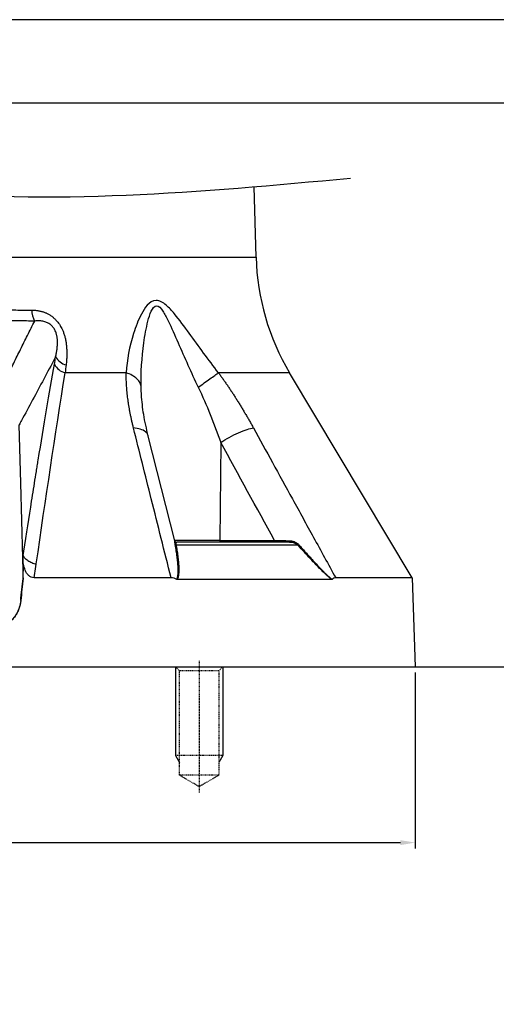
# Model space of a CAD drawing. Header units: millimetres. Extents: x 0 to 4378, y 0 to 2376.
# Tile 569 of 656: x 4019 to 4100, y 254 to 420. Entities that reach past the tile are written whole.
import ezdxf
from ezdxf.enums import TextEntityAlignment as Align

# ---------------------------------------------------------------- set-up
doc = ezdxf.new("R2010")
doc.units = ezdxf.units.MM
doc.header["$LTSCALE"] = 0.2
doc.linetypes.add('CENTER2', pattern=[1.125, 0.75, -0.125, 0.125, -0.125])
doc.linetypes.add('HIDDEN', pattern=[0.375, 0.25, -0.125])
for name, color, linetype in [('01_Object Line', 4, 'Continuous'), ('02_Center Line', 1, 'CENTER2'), ('03_Hidden Line', 2, 'HIDDEN'), ('05_Section Line', 3, 'Continuous'), ('12_Before Rev.Num.', 5, 'Continuous')]:
    doc.layers.add(name, color=color, linetype=linetype)
doc.styles.add('Rainbow-4.0 Style', font='malgunsl.ttf')
doc.dimstyles.new('Rainbow-4.0 Style', dxfattribs={"dimtxt": 3.5, "dimasz": 2.5, "dimexe": 1, "dimexo": 1, "dimgap": 1, "dimtad": 1, "dimdsep": 46, "dimtxsty": 'Rainbow-4.0 Style', "dimcen": 0, "dimclrd": 251, "dimclre": 251, "dimclrt": 7, "dimazin": 3, "dimtp": 0.1, "dimtm": 0.1, "dimtfac": 0.61, "dimtmove": 0, "dimatfit": 3, "dimfxl": 1, "dimlwd": -1, "dimlwe": -1, "dimarcsym": 1})

# ---------------------------------------------------------------- blocks, each defined once
blk = doc.blocks.new('13211 Blk$A39N2-6W2401P')
at = {"linetype": 'Continuous', "lineweight": 25}
for p, q in [((59.6, 71.01), (59.29, 82.91)), ((-59.6, 71.01), (59.6, 71.01)), ((85.91, 16.99), (65.26, 51.54)), ((40.23, 48.76), (40.22, 49.1)), ((40.27, 47.74), (40.23, 48.76)), ((45.92, 23.23), (41.42, 40.88)), ((53.65, 39.81), (53.49, 23.29)), ((53.49, 23.29), (45.9, 23.29)), ((20.32, 18.1), (20.26, 20.35)), ((20.28, 20.3), (20.26, 20.35)), ((20.28, 20.3), (20.32, 18.1)), ((20.28, 20.3), (20.28, 20.3)), ((20.32, 16.98), (20.3, 18.27)), ((22.18, 17), (22.47, 18.89)), ((22.47, 18.89), (22.53, 19.3)), ((20.34, 16.98), (20.32, 16.98)), ((20.34, 16.98), (20.33, 16.88)), ((20.33, 16.88), (20.34, 16.98)), ((85.91, 16.99), (86.43, 2)), ((-86.43, 2), (86.43, 2))]:
    blk.add_line(p, q, dxfattribs=at)
at = {"linetype": 'Continuous', "lineweight": 25, "flags": 128}
for points in [[(20.26, 20.35), (19.92, 32.91), (19.65, 42.77)], [(53.49, 23.29), (53.48, 23.24), (53.48, 23.18), (53.47, 23.13), (53.45, 23.09), (53.43, 23.05), (53.41, 23.02), (53.39, 23.01), (53.37, 23)], [(53.49, 23.29), (58.64, 23.29), (62.69, 23.29)], [(20.28, 20.45), (20.3, 20.63), (20.33, 20.76)], [(20.32, 18.1), (20.31, 18.19), (20.3, 18.27)], [(20.33, 16.88), (20.33, 16.88), (20.33, 16.88)], [(19.92, 13.14), (19.92, 13.14), (19.91, 13.14)]]:
    blk.add_lwpolyline(points, dxfattribs=at)
at = {"linetype": 'Continuous', "lineweight": 25}
for centre, radius, start, end in [((99.59, 72.06), 40, 181.5, 210.8721), ((26.3, 62.33), 4.54, 182.8243, 207.0648), ((28.27, 55.61), 2.82, 209.1469, 255.655), ((28.14, 54.3), 2.86, 207.142, 255.0673), ((21.43, 20.84), 1.26, 202.5326, 204.9884)]:
    blk.add_arc(centre, radius, start, end, dxfattribs=at)
for points, knots in [([(53.26, 51.54), (51.56, 53.75), (49.94, 56), (47.51, 59.33), (46.7, 60.44), (45.38, 62.01), (44.93, 62.52), (43.92, 63.39), (43.33, 63.76), (42.14, 63.75), (41.64, 63.37), (40.86, 62.49), (40.54, 61.97), (39.7, 60.4), (39.29, 59.29), (38.24, 55.97), (37.82, 53.74), (37.7, 51.54)], [0, 0, 0, 0, 0.25, 0.25, 0.375, 0.375, 0.4375, 0.4375, 0.5, 0.5, 0.5625, 0.5625, 0.625, 0.625, 0.75, 0.75, 1, 1, 1, 1]), ([(-21.79, 62.1), (-21.56, 62.1), (-21.08, 62.11), (-20.31, 62.12), (-19.47, 62.13), (-18.55, 62.15), (-17.55, 62.17), (-15.75, 62.21), (-13.59, 62.26), (-11.16, 62.3), (-9.22, 62.32), (-7.36, 62.34), (-5.5, 62.36), (-3.66, 62.37), (-1.82, 62.37), (0.59, 62.38), (3.61, 62.37), (7.29, 62.34), (10.43, 62.31), (13.5, 62.25), (15.84, 62.2), (17.99, 62.15), (19.4, 62.13), (20.64, 62.11), (21.42, 62.11), (21.77, 62.11)], [0, 0, 0, 0, 0.01656, 0.034848, 0.054863, 0.076605, 0.100074, 0.125268, 0.202668, 0.249884, 0.292499, 0.33476, 0.376666, 0.41822, 0.459422, 0.500273, 0.580465, 0.663351, 0.74894, 0.793835, 0.874147, 0.911222, 0.944557, 0.97415, 1, 1, 1, 1]), ([(21.77, 62.11), (21.86, 62.11), (22.04, 62.1), (22.29, 62.09), (22.55, 62.06), (22.79, 62.03), (23.04, 61.99), (23.28, 61.93), (23.51, 61.87), (23.74, 61.8), (23.96, 61.72), (24.18, 61.63), (24.39, 61.52), (24.6, 61.41), (24.89, 61.25), (25.26, 60.99), (25.67, 60.63), (26.12, 60.16), (26.56, 59.55), (26.91, 58.89), (27.16, 58.27), (27.34, 57.71), (27.48, 57.1), (27.58, 56.47), (27.65, 55.81), (27.68, 55.11), (27.68, 54.39), (27.65, 53.63), (27.59, 53.13), (27.57, 52.87)], [0, 0, 0, 0, 0.02115, 0.041871, 0.062193, 0.082145, 0.101762, 0.121075, 0.140121, 0.158936, 0.177558, 0.196027, 0.214382, 0.232664, 0.250914, 0.292239, 0.33376, 0.376101, 0.438677, 0.501526, 0.54527, 0.591167, 0.639612, 0.690948, 0.745469, 0.803428, 0.865044, 0.930511, 1, 1, 1, 1]), ([(40.22, 49.1), (40.17, 51.58), (40.33, 54.09), (40.84, 57.83), (41.06, 59.07), (41.52, 60.84), (41.7, 61.42), (42.15, 62.41), (42.45, 62.84), (43.19, 62.86), (43.56, 62.43), (44.2, 61.46), (44.5, 60.89), (45.36, 59.12), (45.9, 57.87), (47.54, 54.12), (48.65, 51.59), (49.84, 49.1)], [0, 0, 0, 0, 0.25, 0.25, 0.375, 0.375, 0.4375, 0.4375, 0.5, 0.5, 0.5625, 0.5625, 0.625, 0.625, 0.75, 0.75, 1, 1, 1, 1]), ([(20.87, 60.28), (17.53, 60.33), (14.09, 60.38), (7.1, 60.45), (3.56, 60.47), (-3.54, 60.47), (-7.09, 60.45), (-14.09, 60.38), (-17.54, 60.32), (-20.87, 60.28)], [0, 0, 0, 0, 0.25, 0.25, 0.5, 0.5, 0.75, 0.75, 1, 1, 1, 1]), ([(16.52, 48.75), (16.88, 49.48), (17.62, 50.96), (18.74, 53.2), (19.89, 55.51), (21.06, 57.87), (21.86, 59.46), (22.27, 60.27)], [0, 0, 0, 0, 0.1908935, 0.3863638, 0.5863882, 0.7909423, 1, 1, 1, 1]), ([(25.8, 54.23), (25.82, 54.34), (25.87, 54.56), (25.94, 54.89), (25.99, 55.21), (26.04, 55.53), (26.07, 55.83), (26.1, 56.13), (26.11, 56.42), (26.11, 56.69), (26.11, 56.96), (26.09, 57.22), (26.06, 57.47), (26.02, 57.71), (25.98, 57.94), (25.88, 58.29), (25.71, 58.74), (25.37, 59.26), (24.94, 59.7), (24.5, 59.96), (24.12, 60.11), (23.81, 60.21), (23.46, 60.27), (23.08, 60.31), (22.68, 60.31), (22.41, 60.28), (22.27, 60.27)], [0, 0, 0, 0, 0.047337, 0.092753, 0.136267, 0.177899, 0.217672, 0.255613, 0.29175, 0.326117, 0.358754, 0.389705, 0.419022, 0.446767, 0.473011, 0.497839, 0.564326, 0.625803, 0.686116, 0.749208, 0.782935, 0.81969, 0.85967, 0.903002, 0.949764, 1, 1, 1, 1]), ([(25.8, 54.23), (25.76, 54.15), (25.71, 54.07), (25.05, 52.82), (24.42, 51.64), (23.17, 49.31), (22.55, 48.14), (21.3, 45.81), (20.67, 44.65), (19.91, 43.25), (19.78, 43.01), (19.65, 42.77)], [0, 0, 0, 0, 0.020822, 0.020822, 0.326008, 0.326008, 0.631192, 0.631192, 0.936375, 0.936375, 1, 1, 1, 1]), ([(20.26, 20.35), (20.72, 23.31), (21.16, 26.16), (21.81, 30.27), (22.14, 32.29), (22.5, 34.58), (22.69, 35.71), (22.76, 36.19), (22.81, 36.51), (22.84, 36.64), (23.83, 42.75), (24.74, 48.14), (25.59, 53)], [0, 0, 0, 0, 0.25, 0.25, 0.375, 0.4375, 0.46875, 0.484375, 0.484375, 0.5, 0.5, 1, 1, 1, 1]), ([(38.93, 42.25), (38.88, 42.45), (38.78, 42.86), (38.64, 43.46), (38.51, 44.06), (38.39, 44.64), (38.28, 45.22), (38.18, 45.79), (38.09, 46.36), (38.01, 46.91), (37.94, 47.46), (37.88, 48), (37.83, 48.53), (37.78, 49.05), (37.75, 49.56), (37.72, 50.07), (37.71, 50.57), (37.7, 51.05), (37.7, 51.38), (37.7, 51.54)], [0, 0, 0, 0, 0.064515, 0.128253, 0.191226, 0.253446, 0.314927, 0.375682, 0.435724, 0.495066, 0.553722, 0.611707, 0.669033, 0.725716, 0.78177, 0.83721, 0.892052, 0.94631, 1, 1, 1, 1]), ([(40.22, 49.1), (40.21, 49.34), (40.14, 49.59), (39.91, 50.07), (39.73, 50.3), (39.28, 50.73), (39.01, 50.93), (38.39, 51.28), (38.05, 51.42), (37.7, 51.54)], [0, 0, 0, 0, 0.25, 0.25, 0.5, 0.5, 0.75, 0.75, 1, 1, 1, 1]), ([(49.84, 49.1), (50.17, 49.34), (50.51, 49.59), (51.18, 50.07), (51.51, 50.3), (52.12, 50.73), (52.4, 50.93), (52.89, 51.28), (53.1, 51.42), (53.26, 51.54)], [0, 0, 0, 0, 0.25, 0.25, 0.5, 0.5, 0.75, 0.75, 1, 1, 1, 1]), ([(65.26, 51.54), (65.26, 51.54), (65, 51.54), (63.98, 51.54), (63.21, 51.54), (61.16, 51.54), (59.89, 51.54), (56.89, 51.54), (55.17, 51.54), (53.26, 51.54)], [0, 0, 0, 0, 0.25, 0.25, 0.5, 0.5, 0.75, 0.75, 1, 1, 1, 1]), ([(53.26, 51.54), (53.38, 51.38), (53.62, 51.05), (53.97, 50.56), (54.32, 50.07), (54.67, 49.56), (55.02, 49.05), (55.37, 48.52), (55.72, 47.99), (56.06, 47.46), (56.41, 46.91), (56.75, 46.35), (57.1, 45.79), (57.44, 45.22), (57.79, 44.64), (58.13, 44.05), (58.47, 43.46), (58.81, 42.86), (59.04, 42.45), (59.15, 42.25)], [0, 0, 0, 0, 0.05376, 0.108078, 0.162971, 0.218453, 0.27454, 0.331247, 0.388589, 0.446581, 0.505236, 0.564569, 0.624593, 0.685322, 0.746769, 0.808948, 0.871871, 0.935551, 1, 1, 1, 1]), ([(41.42, 40.87), (41.13, 42.1), (40.56, 44.51), (40.36, 46.74), (40.26, 47.84)], [0, 0, 0, 0, 0.508119, 1, 1, 1, 1]), ([(45.26, 16.99), (44.15, 21.42), (42.04, 29.84), (39.93, 38.26), (38.93, 42.25)], [0, 0, 0, 0, 0.5257073, 1, 1, 1, 1]), ([(41.39, 40.87), (41.38, 40.93), (41.37, 41.22), (40.96, 41.64), (40.16, 42.08), (39.33, 42.19), (38.93, 42.25)], [0, 0, 0, 0, 0.0871741, 0.3679782, 0.6936452, 1, 1, 1, 1]), ([(53.65, 39.81), (54.08, 40.09), (54.56, 40.38), (55.59, 40.94), (56.14, 41.21), (57.17, 41.67), (57.67, 41.86), (58.52, 42.13), (58.87, 42.21), (59.15, 42.25)], [0, 0, 0, 0, 0.25, 0.25, 0.5, 0.5, 0.75, 0.75, 1, 1, 1, 1]), ([(59.15, 42.25), (60.22, 40.3), (62.42, 36.31), (65.79, 30.16), (69.35, 23.69), (71.77, 19.26), (73.02, 16.99)], [0, 0, 0, 0, 0.230829, 0.474438, 0.730828, 1, 1, 1, 1]), ([(62.69, 23.29), (62.69, 23.22), (62.67, 23.14), (62.63, 23.03), (62.6, 23), (62.57, 23)], [0, 0, 0, 0, 0.5, 0.5, 1, 1, 1, 1]), ([(62.69, 23.29), (62.76, 23.29), (62.92, 23.29), (63.19, 23.28), (63.53, 23.27), (63.95, 23.26), (64.4, 23.25), (64.83, 23.24), (65.1, 23.23), (65.21, 23.23)], [0, 0, 0, 0, 0.086763, 0.198552, 0.336136, 0.500336, 0.696049, 0.863017, 1, 1, 1, 1]), ([(45.97, 22.56), (45.96, 22.58), (45.95, 22.64), (45.94, 22.72), (45.93, 22.8), (45.93, 22.87), (45.92, 22.94), (45.92, 23), (45.92, 23.07), (45.92, 23.15), (45.92, 23.21), (45.92, 23.22), (45.92, 23.23)], [0, 0, 0, 0, 0.06709, 0.135155, 0.204614, 0.275856, 0.349241, 0.425092, 0.503697, 0.667805, 0.832621, 1, 1, 1, 1]), ([(45.92, 23.23), (45.94, 23.17), (45.97, 23.11), (46.08, 23.02), (46.15, 23), (46.21, 23)], [0, 0, 0, 0, 0.5, 0.5, 1, 1, 1, 1]), ([(46.26, 16.71), (46.27, 16.77), (46.31, 16.88), (46.35, 17.05), (46.39, 17.22), (46.42, 17.41), (46.44, 17.61), (46.45, 17.81), (46.47, 18.18), (46.46, 18.78), (46.4, 19.62), (46.29, 20.55), (46.15, 21.53), (46.03, 22.21), (45.97, 22.56)], [0, 0, 0, 0, 0.031274, 0.063517, 0.096755, 0.131014, 0.166318, 0.20269, 0.240151, 0.360404, 0.510337, 0.663788, 0.826995, 1, 1, 1, 1]), ([(46.12, 22.46), (46.15, 22.28), (46.21, 21.93), (46.29, 21.41), (46.37, 20.9), (46.43, 20.42), (46.48, 19.95), (46.52, 19.5), (46.56, 18.94), (46.58, 18.32), (46.56, 17.77), (46.52, 17.41), (46.48, 17.17), (46.42, 16.93), (46.36, 16.78), (46.34, 16.69)], [0, 0, 0, 0, 0.090023, 0.177343, 0.261973, 0.343923, 0.423205, 0.499834, 0.573824, 0.710165, 0.818443, 0.865601, 0.906573, 0.952085, 1, 1, 1, 1]), ([(66.68, 22.46), (63.93, 22.46), (60.79, 22.46), (53.87, 22.46), (50.1, 22.46), (46.12, 22.46)], [0, 0, 0, 0, 0.5, 0.5, 1, 1, 1, 1]), ([(65.21, 23), (62.62, 23), (59.71, 23), (53.33, 23), (49.87, 23), (46.21, 23)], [0, 0, 0, 0, 0.5, 0.5, 1, 1, 1, 1]), ([(65.21, 23.23), (65.26, 23.22), (65.36, 23.22), (65.51, 23.2), (65.65, 23.18), (65.8, 23.15), (65.94, 23.11), (66.11, 23.04), (66.29, 22.96), (66.49, 22.84), (66.67, 22.71), (66.77, 22.61), (66.81, 22.56)], [0, 0, 0, 0, 0.083677, 0.166556, 0.248845, 0.330767, 0.412557, 0.494459, 0.630714, 0.759152, 0.88155, 1, 1, 1, 1]), ([(65.21, 23.23), (65.21, 23.17), (65.21, 23.11), (65.21, 23.02), (65.21, 23), (65.21, 23)], [0, 0, 0, 0, 0.5, 0.5, 1, 1, 1, 1]), ([(72.35, 16.69), (72.29, 16.74), (72.17, 16.84), (71.99, 17), (71.8, 17.16), (71.61, 17.33), (71.42, 17.5), (71.22, 17.68), (70.89, 18), (70.39, 18.49), (69.64, 19.27), (68.74, 20.21), (67.72, 21.31), (67.04, 22.07), (66.68, 22.46)], [0, 0, 0, 0, 0.029458, 0.059523, 0.090223, 0.121587, 0.153637, 0.186399, 0.219894, 0.321108, 0.446719, 0.618462, 0.802842, 1, 1, 1, 1]), ([(66.81, 22.56), (66.99, 22.36), (67.33, 21.97), (67.84, 21.39), (68.34, 20.84), (68.82, 20.31), (69.43, 19.64), (70.12, 18.9), (70.8, 18.2), (71.3, 17.7), (71.68, 17.34), (72.04, 17.02), (72.28, 16.81), (72.4, 16.71)], [0, 0, 0, 0, 0.098276, 0.193316, 0.285125, 0.373711, 0.459081, 0.620629, 0.749962, 0.817449, 0.881524, 0.942324, 1, 1, 1, 1]), ([(22.18, 17), (22.01, 17), (21.84, 17.03), (21.52, 17.17), (21.37, 17.27), (21.12, 17.5), (21.01, 17.64), (20.82, 17.94), (20.74, 18.09), (20.54, 18.58), (20.45, 18.92), (20.33, 19.61), (20.29, 19.95), (20.28, 20.3)], [0, 0, 0, 0, 0.125, 0.125, 0.25, 0.25, 0.375, 0.375, 0.5, 0.5, 0.75, 0.75, 1, 1, 1, 1]), ([(20.33, 20.76), (20.39, 20.62), (20.48, 20.46), (20.75, 20.17), (20.92, 20.02), (21.32, 19.76), (21.54, 19.64), (22.02, 19.45), (22.28, 19.37), (22.53, 19.31)], [0, 0, 0, 0, 0.25, 0.25, 0.5, 0.5, 0.75, 0.75, 1, 1, 1, 1]), ([(45.26, 16.99), (41.7, 16.99), (37.96, 16.99), (30.22, 16.99), (26.23, 16.99), (22.18, 16.99)], [0, 0, 0, 0, 0.5, 0.5, 1, 1, 1, 1]), ([(46.26, 16.71), (46.1, 16.8), (45.94, 16.87), (45.61, 16.97), (45.44, 16.99), (45.26, 16.99)], [0, 0, 0, 0, 0.5, 0.5, 1, 1, 1, 1]), ([(46.34, 16.69), (46.32, 16.69), (46.31, 16.7), (46.28, 16.7), (46.27, 16.71), (46.26, 16.71)], [0, 0, 0, 0, 0.48749, 0.48749, 1, 1, 1, 1]), ([(72.35, 16.69), (70.7, 16.69), (68.9, 16.69), (65.02, 16.69), (62.95, 16.69), (58.56, 16.69), (56.25, 16.69), (51.43, 16.69), (48.92, 16.69), (46.34, 16.69)], [0, 0, 0, 0, 0.25, 0.25, 0.5, 0.5, 0.75, 0.75, 1, 1, 1, 1]), ([(72.4, 16.71), (72.39, 16.71), (72.39, 16.7), (72.37, 16.7), (72.36, 16.69), (72.35, 16.69)], [0, 0, 0, 0, 0.486079, 0.486079, 1, 1, 1, 1]), ([(73.02, 16.99), (72.91, 16.99), (72.8, 16.97), (72.6, 16.87), (72.5, 16.8), (72.4, 16.71)], [0, 0, 0, 0, 0.5, 0.5, 1, 1, 1, 1]), ([(85.91, 16.99), (85.91, 16.99), (85.64, 16.99), (84.54, 16.99), (83.72, 16.99), (81.53, 16.99), (80.16, 16.99), (76.94, 16.99), (75.08, 16.99), (73.02, 16.99)], [0, 0, 0, 0, 0.25, 0.25, 0.5, 0.5, 0.75, 0.75, 1, 1, 1, 1]), ([(19.92, 13.14), (19.88, 12.66), (19.77, 12.21), (19.52, 11.54), (19.43, 11.32), (19.21, 10.91), (19.09, 10.71), (18.82, 10.32), (18.67, 10.14), (18.36, 9.79), (18.19, 9.62), (17.66, 9.17), (17.27, 8.9), (16.44, 8.47), (16.01, 8.31), (15.33, 8.14), (15.09, 8.1), (14.63, 8.04), (14.39, 8.03), (13.23, 8.02), (12.29, 8.02), (9.47, 8), (7.58, 8), (3.79, 7.99), (1.9, 7.99), (0, 7.99)], [0, 0, 0, 0, 0.0625, 0.0625, 0.09375, 0.09375, 0.125, 0.125, 0.15625, 0.15625, 0.1875, 0.1875, 0.25, 0.25, 0.3125, 0.3125, 0.34375, 0.34375, 0.375, 0.375, 0.5, 0.5, 0.75, 0.75, 1, 1, 1, 1]), ([(19.91, 13.14), (19.88, 12.79), (19.81, 12.45), (19.66, 11.95), (19.6, 11.79), (19.47, 11.46), (19.4, 11.3), (19.15, 10.84), (18.96, 10.55), (18.53, 10), (18.28, 9.74), (17.76, 9.29), (17.47, 9.08), (16.87, 8.73), (16.55, 8.58), (15.9, 8.33), (15.57, 8.24), (14.88, 8.12), (14.52, 8.08), (14.17, 8.08)], [0, 0, 0, 0, 0.125, 0.125, 0.1875, 0.1875, 0.25, 0.25, 0.375, 0.375, 0.5, 0.5, 0.625, 0.625, 0.75, 0.75, 0.875, 0.875, 1, 1, 1, 1])]:
    blk.add_open_spline(points, degree=3, knots=knots, dxfattribs=at)
for points in [[(22.27, 60.27), (21.8, 60.27), (21.34, 60.27), (20.87, 60.28)], [(25.59, 53), (25.66, 53.4), (25.73, 53.81), (25.8, 54.23)], [(22.53, 19.31), (24.12, 30.21), (25.72, 41.03), (27.4, 51.54)], [(27.57, 52.87), (27.51, 52.42), (27.46, 51.98), (27.4, 51.54)], [(37.7, 51.54), (34.46, 51.54), (31, 51.54), (27.4, 51.54)], [(49.84, 49.1), (51.28, 46.1), (52.52, 42.98), (53.65, 39.81)], [(62.69, 23.29), (59.68, 28.8), (56.67, 34.31), (53.65, 39.81)], [(46.12, 22.46), (46.05, 22.48), (46, 22.51), (45.97, 22.56)], [(46.12, 22.46), (46.07, 22.84), (46.17, 23), (46.21, 23)], [(65.21, 23), (65.74, 23), (66.33, 22.84), (66.68, 22.46)], [(66.81, 22.56), (66.76, 22.51), (66.71, 22.48), (66.68, 22.46)], [(20.28, 20.3), (20.28, 20.35), (20.28, 20.4), (20.28, 20.45)], [(19.91, 13.14), (20.04, 14.39), (20.18, 15.64), (20.33, 16.88)], [(20.33, 16.88), (20.18, 15.64), (20.05, 14.39), (19.92, 13.14)]]:
    blk.add_open_spline(points, degree=3, dxfattribs=at)
at = {"layer": '12_Before Rev.Num.'}
blk.add_spline([(-73.79, 82.24), (-32.93, 86.15), (0, 82.41), (75.51, 84.36)], degree=3, dxfattribs=at)
blk = doc.blocks.new('*D132')
at = {"color": 251, "linetype": 'ByBlock', "transparency": 16777216}
for p, q in [((3913.24, 309.93), (3913.24, 280.27)), ((4086.1, 309.93), (4086.1, 280.27)), ((3915.74, 281.27), (4083.6, 281.27))]:
    blk.add_line(p, q, dxfattribs=at)
at = {"color": 251, "transparency": 16777216}
for points in [[(3915.74, 281.68), (3915.74, 280.85), (3913.24, 281.27)], [(4083.6, 281.68), (4083.6, 280.85), (4086.1, 281.27)]]:
    blk.add_solid(points, dxfattribs=at)
at = {"layer": 'Defpoints', "color": 0, "transparency": 16777216}
for p in [(3913.24, 310.93), (4086.1, 310.93), (4086.1, 281.27)]:
    blk.add_point(p, dxfattribs=at)
at = {"color": 7, "transparency": 16777216, "insert": (3999.67, 284.15), "char_height": 3.5, "attachment_point": 5, "style": 'Rainbow-4.0 Style'}
blk.add_mtext('%%c173', dxfattribs=at)
blk = doc.blocks.new('A$C0aa5b13d')
for p, q in [((-3.32, 14.32), (-4, 15)), ((3.32, 14.32), (4, 15)), ((3.32, 14.32), (-3.32, 14.32)), ((-3.32, -3.3), (-3.32, 14.32)), ((3.32, 14.32), (3.32, -3.3)), ((4, 0), (-4, 0)), ((3.32, -3.3), (-3.32, -3.3)), ((0, -5.22), (-3.32, -3.3)), ((3.32, -3.3), (0, -5.22))]:
    blk.add_line(p, q)
at = {"layer": '01_Object Line'}
for p, q in [((-4, 15), (-4, 0)), ((4, 15), (4, 0)), ((-4, 0), (-3.32, -1.17)), ((4, 0), (3.32, -1.17))]:
    blk.add_line(p, q, dxfattribs=at)
at = {"layer": '02_Center Line'}
blk.add_line((0, 16), (0, -6.22), dxfattribs=at)
blk = doc.blocks.new('A$C5c51ae111123')
blk.add_lwpolyline([(0, 0), (594, 0), (594, 420), (0, 420)], close=True)
at = {"layer": '05_Section Line', "linetype": 'Continuous'}
blk.add_lwpolyline([(579.86, 14.14), (579.86, 405.9), (14.14, 405.9), (14.14, 14.14)], close=True, dxfattribs=at)
at = {"linetype": 'Continuous', "style": 'Rainbow-4.0 Style'}
for tag, p in [('PART_NAME', (525.41, 77.26)), ('DRAWING_NO', (515.51, 64.88)), ('REV', (567.48, 64.88)), ('제도', (542.73, 52.41)), ('DATE_1', (567.48, 52.41)), ('SCALE', (480.86, 48.79)), ('MATERIAL', (510.56, 48.79)), ('검도', (542.73, 42.51)), ('DATE_2', (567.48, 42.51)), ('승인', (542.73, 32.61)), ('DATE_3', (567.48, 32.61)), ('REFERENCE', (510.56, 28.99)), ('PAGE', (542.73, 22.81))]:
    blk.add_attdef(tag, text='', height=3.54, dxfattribs=at).set_placement(p, align=Align.MIDDLE_CENTER)

msp = doc.modelspace()

# ---------------------------------------------------------------- linework, layer by layer
at = {"layer": '12_Before Rev.Num.'}
msp.add_line((3893.723, 310.928), (4101.955, 310.928), dxfattribs=at)

# ---------------------------------------------------------------- block references
for name, p in [('A$C5c51ae111123', (3784, 0)), ('13211 Blk$A39N2-6W2401P', (3999.668, 308.928))]:
    msp.add_blockref(name, p)
at = {"layer": '03_Hidden Line'}
msp.add_blockref('A$C0aa5b13d', (4049.668, 295.928), dxfattribs=at)

# ---------------------------------------------------------------- dimensions: what is measured, and where the dimension line sits
dim = msp.add_linear_dim(base=(4086.098, 281.268), p1=(3913.237, 310.928), p2=(4086.098, 310.928), dimstyle='Rainbow-4.0 Style', override={"dimdec": 0, "dimpost": '%%c<>'})
dim.commit()
dim.dimension.update_dxf_attribs({"geometry": '*D132', "text_midpoint": (3999.668, 284.153)})

doc.saveas('drawing.dxf')
